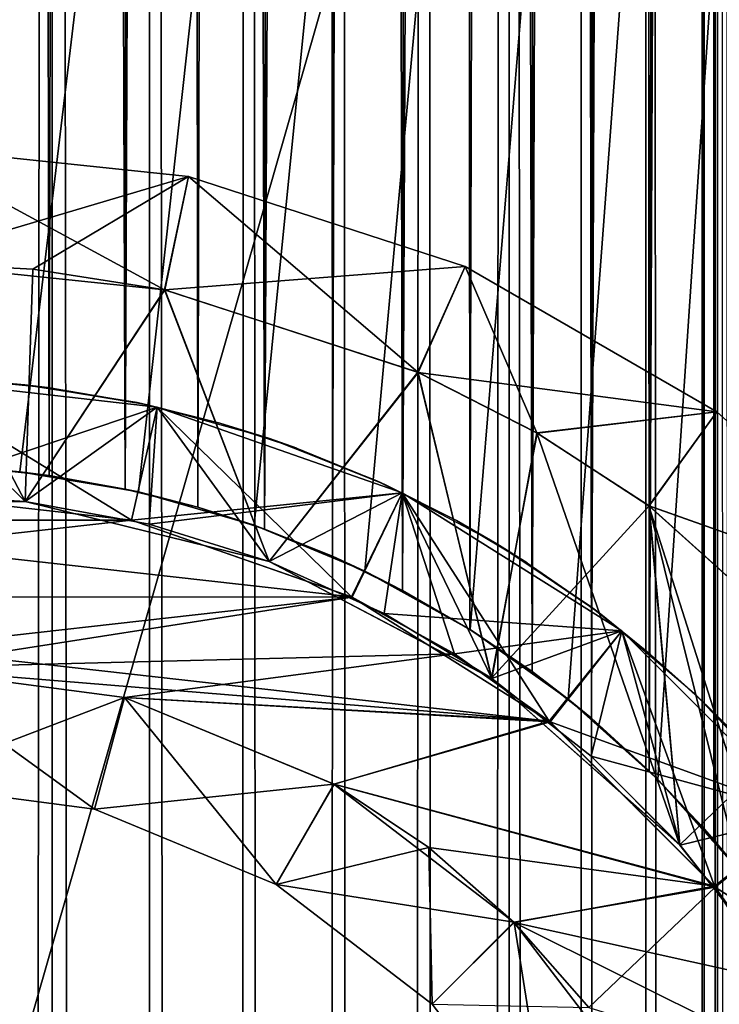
# Model space of a CAD drawing. Header units: millimetres. Extents: x -41 to 11, y -3 to 963.
# Tile 984 of 1056: x 0.52 to 3.54, y 902.3 to 906.55. Entities that reach past the tile are written whole.
import ezdxf

# ---------------------------------------------------------------- set-up
doc = ezdxf.new("R2010")
doc.units = ezdxf.units.MM
doc.header["$LTSCALE"] = 65.185185
for name, color, linetype in [('1', 7, 'CONTINUOUS'), ('13', 7, 'CONTINUOUS'), ('14', 7, 'CONTINUOUS'), ('15', 7, 'CONTINUOUS'), ('18', 7, 'CONTINUOUS'), ('19', 7, 'CONTINUOUS'), ('20', 7, 'CONTINUOUS'), ('23', 7, 'CONTINUOUS'), ('24', 7, 'CONTINUOUS'), ('26', 7, 'CONTINUOUS'), ('27', 7, 'CONTINUOUS'), ('3', 7, 'CONTINUOUS'), ('30', 7, 'CONTINUOUS'), ('31', 7, 'CONTINUOUS'), ('3163', 7, 'CONTINUOUS'), ('3165', 7, 'CONTINUOUS'), ('3183', 7, 'CONTINUOUS'), ('3192', 7, 'CONTINUOUS'), ('3480', 7, 'CONTINUOUS'), ('3483', 7, 'CONTINUOUS'), ('3485', 7, 'CONTINUOUS'), ('3487', 7, 'CONTINUOUS'), ('3499', 7, 'CONTINUOUS'), ('3512', 7, 'CONTINUOUS'), ('3552', 7, 'CONTINUOUS'), ('4', 7, 'CONTINUOUS'), ('7', 7, 'CONTINUOUS'), ('8', 7, 'CONTINUOUS'), ('9', 7, 'CONTINUOUS')]:
    doc.layers.add(name, color=color, linetype=linetype)

msp = doc.modelspace()

# ---------------------------------------------------------------- linework, layer by layer
at = {"layer": '1', "linetype": 'Continuous'}
for points in [[(0, 904.5, 3.25), (1.0012, 904.3872, 3.25), (-1.0013, 904.3872, 3.25), (0, 904.5, 3.25)], [(-1.0013, 904.3872, 3.25), (1.9505, 904.0553, 3.25), (-1.9527, 904.0542, 3.25), (-1.0013, 904.3872, 3.25)], [(1.0012, 904.3872, 3.25), (1.9505, 904.0553, 3.25), (-1.0013, 904.3872, 3.25), (1.0012, 904.3872, 3.25)], [(1.9505, 904.0553, 3.25), (2.8037, 903.5198, 3.25), (-1.9527, 904.0542, 3.25), (1.9505, 904.0553, 3.25)], [(-1.9527, 904.0542, 3.25), (2.8037, 903.5198, 3.25), (0, 903.75, 3.25), (-1.9527, 904.0542, 3.25)], [(0, 903.75, 3.25), (2.8037, 903.5198, 3.25), (0.9706, 903.6222, 3.25), (0, 903.75, 3.25)], [(0.9706, 903.6222, 3.25), (2.8037, 903.5198, 3.25), (1.8755, 903.2473, 3.25), (0.9706, 903.6222, 3.25)], [(2.8037, 903.5198, 3.25), (3.5167, 902.8076, 3.25), (1.8755, 903.2473, 3.25), (2.8037, 903.5198, 3.25)], [(1.8755, 903.2473, 3.25), (3.5167, 902.8076, 3.25), (2.2839, 902.9742, 3.25), (1.8755, 903.2473, 3.25)], [(2.2839, 902.9742, 3.25), (3.5167, 902.8076, 3.25), (2.6529, 902.6504, 3.25), (2.2839, 902.9742, 3.25)], [(3.5167, 902.8076, 3.25), (3.8094, 902.3955, 3.25), (2.6529, 902.6504, 3.25), (3.5167, 902.8076, 3.25)], [(3.8094, 902.3955, 3.25), (4.0542, 901.9527, 3.25), (2.6529, 902.6504, 3.25), (3.8094, 902.3955, 3.25)], [(2.6529, 902.6504, 3.25), (4.0542, 901.9527, 3.25), (3.2484, 901.8736, 3.25), (2.6529, 902.6504, 3.25)]]:
    msp.add_3dface(points, dxfattribs=at)
at = {"layer": '13', "linetype": 'Continuous'}
for points in [[(0, 905, 12.25), (0, 905, 22.75), (1.1126, 904.8746, 22.75), (0, 905, 12.25)], [(1.1126, 904.8746, 12.25), (0, 905, 12.25), (1.1126, 904.8746, 22.75), (1.1126, 904.8746, 12.25)], [(2.1694, 904.5048, 12.25), (1.1126, 904.8746, 12.25), (2.1694, 904.5048, 22.75), (2.1694, 904.5048, 12.25)], [(2.1694, 904.5048, 22.75), (1.1126, 904.8746, 12.25), (1.1126, 904.8746, 22.75), (2.1694, 904.5048, 22.75)], [(3.1174, 903.9092, 12.25), (2.1694, 904.5048, 12.25), (3.1174, 903.9092, 22.75), (3.1174, 903.9092, 12.25)], [(3.1174, 903.9092, 22.75), (2.1694, 904.5048, 12.25), (2.1694, 904.5048, 22.75), (3.1174, 903.9092, 22.75)], [(3.9092, 903.1174, 12.25), (3.1174, 903.9092, 12.25), (3.9092, 903.1174, 22.75), (3.9092, 903.1174, 12.25)], [(3.9092, 903.1174, 22.75), (3.1174, 903.9092, 12.25), (3.1174, 903.9092, 22.75), (3.9092, 903.1174, 22.75)]]:
    msp.add_3dface(points, dxfattribs=at)
at = {"layer": '14', "linetype": 'Continuous'}
for points in [[(1.1126, 904.8746, 3.75), (0, 905, 3.75), (1.1126, 904.8746, 6.75), (1.1126, 904.8746, 3.75)], [(1.1126, 904.8746, 6.75), (0, 905, 3.75), (0, 905, 6.75), (1.1126, 904.8746, 6.75)], [(2.1694, 904.5048, 3.75), (1.1126, 904.8746, 3.75), (2.1694, 904.5048, 6.75), (2.1694, 904.5048, 3.75)], [(2.1694, 904.5048, 6.75), (1.1126, 904.8746, 3.75), (1.1126, 904.8746, 6.75), (2.1694, 904.5048, 6.75)], [(3.1174, 903.9092, 6.75), (2.1694, 904.5048, 3.75), (2.1694, 904.5048, 6.75), (3.1174, 903.9092, 6.75)], [(3.1174, 903.9092, 3.75), (2.1694, 904.5048, 3.75), (3.1174, 903.9092, 6.75), (3.1174, 903.9092, 3.75)], [(3.9092, 903.1174, 6.75), (3.1174, 903.9092, 3.75), (3.1174, 903.9092, 6.75), (3.9092, 903.1174, 6.75)], [(3.9092, 903.1174, 3.75), (3.1174, 903.9092, 3.75), (3.9092, 903.1174, 6.75), (3.9092, 903.1174, 3.75)]]:
    msp.add_3dface(points, dxfattribs=at)
at = {"layer": '15', "linetype": 'Continuous'}
for points in [[(1.1126, 904.8746, 12.25), (0, 904.5, 11.75), (0, 905, 12.25), (1.1126, 904.8746, 12.25)], [(0.5424, 904.4672, 11.75), (0, 904.5, 11.75), (1.1126, 904.8746, 12.25), (0.5424, 904.4672, 11.75)], [(1.0769, 904.3692, 11.75), (0.5424, 904.4672, 11.75), (1.1126, 904.8746, 12.25), (1.0769, 904.3692, 11.75)], [(2.1694, 904.5048, 12.25), (1.0769, 904.3692, 11.75), (1.1126, 904.8746, 12.25), (2.1694, 904.5048, 12.25)], [(1.5957, 904.2076, 11.75), (1.0769, 904.3692, 11.75), (2.1694, 904.5048, 12.25), (1.5957, 904.2076, 11.75)], [(2.0913, 903.9846, 11.75), (1.5957, 904.2076, 11.75), (2.1694, 904.5048, 12.25), (2.0913, 903.9846, 11.75)], [(3.1174, 903.9092, 12.25), (2.0913, 903.9846, 11.75), (2.1694, 904.5048, 12.25), (3.1174, 903.9092, 12.25)], [(2.5563, 903.7034, 11.75), (2.0913, 903.9846, 11.75), (3.1174, 903.9092, 12.25), (2.5563, 903.7034, 11.75)], [(2.9841, 903.3683, 11.75), (2.5563, 903.7034, 11.75), (3.1174, 903.9092, 12.25), (2.9841, 903.3683, 11.75)], [(3.9092, 903.1174, 12.25), (2.9841, 903.3683, 11.75), (3.1174, 903.9092, 12.25), (3.9092, 903.1174, 12.25)], [(3.3683, 902.9841, 11.75), (2.9841, 903.3683, 11.75), (3.9092, 903.1174, 12.25), (3.3683, 902.9841, 11.75)], [(3.7034, 902.5563, 11.75), (3.3683, 902.9841, 11.75), (3.9092, 903.1174, 12.25), (3.7034, 902.5563, 11.75)]]:
    msp.add_3dface(points, dxfattribs=at)
at = {"layer": '18', "linetype": 'Continuous'}
for points in [[(0.5424, 904.4672, 11), (-0.5424, 904.4672, 11), (0, 904.5, 11.75), (0.5424, 904.4672, 11)], [(0.5424, 904.4672, 11.75), (0.5424, 904.4672, 11), (0, 904.5, 11.75), (0.5424, 904.4672, 11.75)], [(1.0769, 904.3692, 11.75), (0.5424, 904.4672, 11), (0.5424, 904.4672, 11.75), (1.0769, 904.3692, 11.75)], [(1.5956, 904.2076, 11), (0.5424, 904.4672, 11), (1.0769, 904.3692, 11.75), (1.5956, 904.2076, 11)], [(1.5957, 904.2076, 11.75), (1.5956, 904.2076, 11), (1.0769, 904.3692, 11.75), (1.5957, 904.2076, 11.75)], [(2.0913, 903.9846, 11.75), (1.5956, 904.2076, 11), (1.5957, 904.2076, 11.75), (2.0913, 903.9846, 11.75)], [(2.5562, 903.7035, 11), (1.5956, 904.2076, 11), (2.0913, 903.9846, 11.75), (2.5562, 903.7035, 11)], [(2.5563, 903.7034, 11.75), (2.5562, 903.7035, 11), (2.0913, 903.9846, 11.75), (2.5563, 903.7034, 11.75)], [(3.3676, 902.9848, 11), (2.5562, 903.7035, 11), (2.9841, 903.3683, 11.75), (3.3676, 902.9848, 11)], [(2.9841, 903.3683, 11.75), (2.5562, 903.7035, 11), (2.5563, 903.7034, 11.75), (2.9841, 903.3683, 11.75)], [(3.3683, 902.9841, 11.75), (3.3676, 902.9848, 11), (2.9841, 903.3683, 11.75), (3.3683, 902.9841, 11.75)], [(3.703, 902.5569, 11), (3.3676, 902.9848, 11), (3.3683, 902.9841, 11.75), (3.703, 902.5569, 11)], [(3.7034, 902.5563, 11.75), (3.703, 902.5569, 11), (3.3683, 902.9841, 11.75), (3.7034, 902.5563, 11.75)]]:
    msp.add_3dface(points, dxfattribs=at)
at = {"layer": '19', "linetype": 'Continuous'}
for points in [[(0.5424, 904.4672, 11), (0, 905.5, 11), (-0.5424, 904.4672, 11), (0.5424, 904.4672, 11)], [(1.1437, 905.3798, 11), (0, 905.5, 11), (0.5424, 904.4672, 11), (1.1437, 905.3798, 11)], [(1.5956, 904.2076, 11), (1.1437, 905.3798, 11), (0.5424, 904.4672, 11), (1.5956, 904.2076, 11)], [(2.2368, 905.0246, 11), (1.1437, 905.3798, 11), (1.5956, 904.2076, 11), (2.2368, 905.0246, 11)], [(2.5562, 903.7035, 11), (2.2368, 905.0246, 11), (1.5956, 904.2076, 11), (2.5562, 903.7035, 11)], [(2.7505, 904.7629, 11), (2.2368, 905.0246, 11), (2.5562, 903.7035, 11), (2.7505, 904.7629, 11)], [(3.3676, 902.9848, 11), (2.7505, 904.7629, 11), (2.5562, 903.7035, 11), (3.3676, 902.9848, 11)], [(3.2339, 904.4488, 11), (2.7505, 904.7629, 11), (3.3676, 902.9848, 11), (3.2339, 904.4488, 11)], [(3.703, 902.5569, 11), (3.2339, 904.4488, 11), (3.3676, 902.9848, 11), (3.703, 902.5569, 11)], [(3.9845, 902.0914, 11), (3.2339, 904.4488, 11), (3.703, 902.5569, 11), (3.9845, 902.0914, 11)], [(4.0876, 903.6799, 11), (3.2339, 904.4488, 11), (3.9845, 902.0914, 11), (4.0876, 903.6799, 11)]]:
    msp.add_3dface(points, dxfattribs=at)
at = {"layer": '20', "linetype": 'Continuous'}
for points in [[(1.2475, 905.8689, 10.5), (0, 906, 10.5), (1.1437, 905.3798, 11), (1.2475, 905.8689, 10.5)], [(0, 906, 10.5), (0, 905.5, 11), (1.1437, 905.3798, 11), (0, 906, 10.5)], [(2.2368, 905.0246, 11), (1.2475, 905.8689, 10.5), (1.1437, 905.3798, 11), (2.2368, 905.0246, 11)], [(2.4404, 905.4813, 10.5), (1.2475, 905.8689, 10.5), (2.2368, 905.0246, 11), (2.4404, 905.4813, 10.5)], [(2.7505, 904.7629, 11), (2.4404, 905.4813, 10.5), (2.2368, 905.0246, 11), (2.7505, 904.7629, 11)], [(3.5267, 904.8541, 10.5), (2.4404, 905.4813, 10.5), (2.7505, 904.7629, 11), (3.5267, 904.8541, 10.5)], [(3.2339, 904.4488, 11), (3.5267, 904.8541, 10.5), (2.7505, 904.7629, 11), (3.2339, 904.4488, 11)], [(4.4589, 904.0148, 10.5), (3.5267, 904.8541, 10.5), (3.2339, 904.4488, 11), (4.4589, 904.0148, 10.5)], [(4.0876, 903.6799, 11), (4.4589, 904.0148, 10.5), (3.2339, 904.4488, 11), (4.0876, 903.6799, 11)]]:
    msp.add_3dface(points, dxfattribs=at)
at = {"layer": '23', "linetype": 'Continuous'}
for points in [[(1.2475, 905.8689, 8.5), (0, 906, 8.5), (1.2475, 905.8689, 10.5), (1.2475, 905.8689, 8.5)], [(0, 906, 8.5), (0, 906, 10.5), (1.2475, 905.8689, 10.5), (0, 906, 8.5)], [(2.4404, 905.4813, 8.5), (1.2475, 905.8689, 8.5), (2.4404, 905.4813, 10.5), (2.4404, 905.4813, 8.5)], [(2.4404, 905.4813, 10.5), (1.2475, 905.8689, 8.5), (1.2475, 905.8689, 10.5), (2.4404, 905.4813, 10.5)], [(3.5267, 904.8541, 8.5), (2.4404, 905.4813, 8.5), (3.5267, 904.8541, 10.5), (3.5267, 904.8541, 8.5)], [(3.5267, 904.8541, 10.5), (2.4404, 905.4813, 8.5), (2.4404, 905.4813, 10.5), (3.5267, 904.8541, 10.5)], [(4.4589, 904.0148, 8.5), (3.5267, 904.8541, 8.5), (4.4589, 904.0148, 10.5), (4.4589, 904.0148, 8.5)], [(4.4589, 904.0148, 10.5), (3.5267, 904.8541, 8.5), (3.5267, 904.8541, 10.5), (4.4589, 904.0148, 10.5)]]:
    msp.add_3dface(points, dxfattribs=at)
at = {"layer": '24', "linetype": 'Continuous'}
for points in [[(1.2475, 905.8689, 8.5), (0, 905.5, 8), (0, 906, 8.5), (1.2475, 905.8689, 8.5)], [(0.5759, 905.4698, 8), (0, 905.5, 8), (1.2475, 905.8689, 8.5), (0.5759, 905.4698, 8)], [(1.1451, 905.3795, 8), (0.5759, 905.4698, 8), (1.2475, 905.8689, 8.5), (1.1451, 905.3795, 8)], [(2.4404, 905.4813, 8.5), (1.1451, 905.3795, 8), (1.2475, 905.8689, 8.5), (2.4404, 905.4813, 8.5)], [(2.2378, 905.0241, 8), (1.1451, 905.3795, 8), (2.4404, 905.4813, 8.5), (2.2378, 905.0241, 8)], [(3.5267, 904.8541, 8.5), (2.2378, 905.0241, 8), (2.4404, 905.4813, 8.5), (3.5267, 904.8541, 8.5)], [(2.7512, 904.7624, 8), (2.2378, 905.0241, 8), (3.5267, 904.8541, 8.5), (2.7512, 904.7624, 8)], [(3.2346, 904.4483, 8), (2.7512, 904.7624, 8), (3.5267, 904.8541, 8.5), (3.2346, 904.4483, 8)], [(4.4589, 904.0148, 8.5), (3.2346, 904.4483, 8), (3.5267, 904.8541, 8.5), (4.4589, 904.0148, 8.5)], [(4.0888, 903.6785, 8), (3.2346, 904.4483, 8), (4.4589, 904.0148, 8.5), (4.0888, 903.6785, 8)]]:
    msp.add_3dface(points, dxfattribs=at)
at = {"layer": '26', "linetype": 'Continuous'}
for points in [[(0.5424, 904.4672, 8), (-0.5424, 904.4672, 8), (0, 905.5, 8), (0.5424, 904.4672, 8)], [(0.5759, 905.4698, 8), (0.5424, 904.4672, 8), (0, 905.5, 8), (0.5759, 905.4698, 8)], [(1.1451, 905.3795, 8), (0.5424, 904.4672, 8), (0.5759, 905.4698, 8), (1.1451, 905.3795, 8)], [(1.5947, 904.208, 8), (0.5424, 904.4672, 8), (1.1451, 905.3795, 8), (1.5947, 904.208, 8)], [(2.2378, 905.0241, 8), (1.5947, 904.208, 8), (1.1451, 905.3795, 8), (2.2378, 905.0241, 8)], [(2.5548, 903.7045, 8), (1.5947, 904.208, 8), (2.2378, 905.0241, 8), (2.5548, 903.7045, 8)], [(2.7512, 904.7624, 8), (2.5548, 903.7045, 8), (2.2378, 905.0241, 8), (2.7512, 904.7624, 8)], [(3.2346, 904.4483, 8), (2.5548, 903.7045, 8), (2.7512, 904.7624, 8), (3.2346, 904.4483, 8)], [(3.3669, 902.9856, 8), (2.5548, 903.7045, 8), (3.2346, 904.4483, 8), (3.3669, 902.9856, 8)], [(4.0888, 903.6785, 8), (3.3669, 902.9856, 8), (3.2346, 904.4483, 8), (4.0888, 903.6785, 8)], [(3.7025, 902.5576, 8), (3.3669, 902.9856, 8), (4.0888, 903.6785, 8), (3.7025, 902.5576, 8)]]:
    msp.add_3dface(points, dxfattribs=at)
at = {"layer": '27', "linetype": 'Continuous'}
for points in [[(0.5424, 904.4672, 8), (0, 904.5, 7.25), (-0.5424, 904.4672, 8), (0.5424, 904.4672, 8)], [(0.5424, 904.4672, 7.25), (0, 904.5, 7.25), (0.5424, 904.4672, 8), (0.5424, 904.4672, 7.25)], [(1.0769, 904.3692, 7.25), (0.5424, 904.4672, 7.25), (1.5947, 904.208, 8), (1.0769, 904.3692, 7.25)], [(1.5947, 904.208, 8), (0.5424, 904.4672, 7.25), (0.5424, 904.4672, 8), (1.5947, 904.208, 8)], [(1.5957, 904.2076, 7.25), (1.0769, 904.3692, 7.25), (1.5947, 904.208, 8), (1.5957, 904.2076, 7.25)], [(2.5548, 903.7045, 8), (1.5957, 904.2076, 7.25), (1.5947, 904.208, 8), (2.5548, 903.7045, 8)], [(2.0913, 903.9846, 7.25), (1.5957, 904.2076, 7.25), (2.5548, 903.7045, 8), (2.0913, 903.9846, 7.25)], [(2.5563, 903.7034, 7.25), (2.0913, 903.9846, 7.25), (2.5548, 903.7045, 8), (2.5563, 903.7034, 7.25)], [(3.3669, 902.9856, 8), (2.5563, 903.7034, 7.25), (2.5548, 903.7045, 8), (3.3669, 902.9856, 8)], [(2.9841, 903.3683, 7.25), (2.5563, 903.7034, 7.25), (3.3669, 902.9856, 8), (2.9841, 903.3683, 7.25)], [(3.3683, 902.9841, 7.25), (2.9841, 903.3683, 7.25), (3.3669, 902.9856, 8), (3.3683, 902.9841, 7.25)], [(3.7025, 902.5576, 8), (3.3683, 902.9841, 7.25), (3.3669, 902.9856, 8), (3.7025, 902.5576, 8)], [(3.7034, 902.5563, 7.25), (3.3683, 902.9841, 7.25), (3.7025, 902.5576, 8), (3.7034, 902.5563, 7.25)]]:
    msp.add_3dface(points, dxfattribs=at)
at = {"layer": '3', "linetype": 'Continuous'}
for points in [[(0, 903.75, 3.25), (0.9706, 903.6222, 3.25), (0, 903.25, 3.75), (0, 903.75, 3.25)], [(0, 903.25, 3.75), (0.9706, 903.6222, 3.25), (0.8412, 903.1393, 3.75), (0, 903.25, 3.75)], [(0.9706, 903.6222, 3.25), (1.625, 902.8146, 3.75), (0.8412, 903.1393, 3.75), (0.9706, 903.6222, 3.25)], [(0.9706, 903.6222, 3.25), (1.8755, 903.2473, 3.25), (1.625, 902.8146, 3.75), (0.9706, 903.6222, 3.25)], [(1.8755, 903.2473, 3.25), (2.2839, 902.9742, 3.25), (1.625, 902.8146, 3.75), (1.8755, 903.2473, 3.25)], [(2.2839, 902.9742, 3.25), (2.2981, 902.2981, 3.75), (1.625, 902.8146, 3.75), (2.2839, 902.9742, 3.25)], [(2.2839, 902.9742, 3.25), (2.6529, 902.6504, 3.25), (2.2981, 902.2981, 3.75), (2.2839, 902.9742, 3.25)], [(2.6529, 902.6504, 3.25), (2.8146, 901.625, 3.75), (2.2981, 902.2981, 3.75), (2.6529, 902.6504, 3.25)], [(2.6529, 902.6504, 3.25), (3.2484, 901.8736, 3.25), (2.8146, 901.625, 3.75), (2.6529, 902.6504, 3.25)]]:
    msp.add_3dface(points, dxfattribs=at)
at = {"layer": '30', "linetype": 'Continuous'}
for points in [[(1.1126, 904.8746, 6.75), (0, 905, 6.75), (0.5424, 904.4672, 7.25), (1.1126, 904.8746, 6.75)], [(0.5424, 904.4672, 7.25), (0, 905, 6.75), (0, 904.5, 7.25), (0.5424, 904.4672, 7.25)], [(1.0769, 904.3692, 7.25), (1.1126, 904.8746, 6.75), (0.5424, 904.4672, 7.25), (1.0769, 904.3692, 7.25)], [(1.5957, 904.2076, 7.25), (1.1126, 904.8746, 6.75), (1.0769, 904.3692, 7.25), (1.5957, 904.2076, 7.25)], [(2.1694, 904.5048, 6.75), (1.1126, 904.8746, 6.75), (1.5957, 904.2076, 7.25), (2.1694, 904.5048, 6.75)], [(2.0913, 903.9846, 7.25), (2.1694, 904.5048, 6.75), (1.5957, 904.2076, 7.25), (2.0913, 903.9846, 7.25)], [(2.5563, 903.7034, 7.25), (2.1694, 904.5048, 6.75), (2.0913, 903.9846, 7.25), (2.5563, 903.7034, 7.25)], [(3.1174, 903.9092, 6.75), (2.1694, 904.5048, 6.75), (2.5563, 903.7034, 7.25), (3.1174, 903.9092, 6.75)], [(2.9841, 903.3683, 7.25), (3.1174, 903.9092, 6.75), (2.5563, 903.7034, 7.25), (2.9841, 903.3683, 7.25)], [(3.3683, 902.9841, 7.25), (3.1174, 903.9092, 6.75), (2.9841, 903.3683, 7.25), (3.3683, 902.9841, 7.25)], [(3.9092, 903.1174, 6.75), (3.1174, 903.9092, 6.75), (3.3683, 902.9841, 7.25), (3.9092, 903.1174, 6.75)], [(3.7034, 902.5563, 7.25), (3.9092, 903.1174, 6.75), (3.3683, 902.9841, 7.25), (3.7034, 902.5563, 7.25)]]:
    msp.add_3dface(points, dxfattribs=at)
at = {"layer": '31', "linetype": 'Continuous'}
for points in [[(1.1126, 904.8746, 3.75), (0, 904.5, 3.25), (0, 905, 3.75), (1.1126, 904.8746, 3.75)], [(1.0012, 904.3872, 3.25), (0, 904.5, 3.25), (1.1126, 904.8746, 3.75), (1.0012, 904.3872, 3.25)], [(1.9505, 904.0553, 3.25), (1.0012, 904.3872, 3.25), (1.1126, 904.8746, 3.75), (1.9505, 904.0553, 3.25)], [(2.1694, 904.5048, 3.75), (1.9505, 904.0553, 3.25), (1.1126, 904.8746, 3.75), (2.1694, 904.5048, 3.75)], [(2.8037, 903.5198, 3.25), (1.9505, 904.0553, 3.25), (2.1694, 904.5048, 3.75), (2.8037, 903.5198, 3.25)], [(3.1174, 903.9092, 3.75), (2.8037, 903.5198, 3.25), (2.1694, 904.5048, 3.75), (3.1174, 903.9092, 3.75)], [(3.5167, 902.8076, 3.25), (2.8037, 903.5198, 3.25), (3.1174, 903.9092, 3.75), (3.5167, 902.8076, 3.25)], [(3.9092, 903.1174, 3.75), (3.5167, 902.8076, 3.25), (3.1174, 903.9092, 3.75), (3.9092, 903.1174, 3.75)], [(3.8094, 902.3955, 3.25), (3.5167, 902.8076, 3.25), (3.9092, 903.1174, 3.75), (3.8094, 902.3955, 3.25)]]:
    msp.add_3dface(points, dxfattribs=at)
at = {"layer": '3163', "linetype": 'Continuous'}
for points in [[(9.125, 857.5, 93.5), (9.125, 942.5, 93.5), (-40.875, 857.5, 93.5), (9.125, 857.5, 93.5)], [(9.125, 942.5, 93.5), (-40.875, 942.5, 93.5), (-40.875, 857.5, 93.5), (9.125, 942.5, 93.5)]]:
    msp.add_3dface(points, dxfattribs=at)
at = {"layer": '3165', "linetype": 'Continuous'}
for points in [[(-40.875, 942.5, 8.5), (9.125, 857.5, 8.5), (-40.875, 857.5, 8.5), (-40.875, 942.5, 8.5)], [(9.125, 942.5, 8.5), (9.125, 857.5, 8.5), (-40.875, 942.5, 8.5), (9.125, 942.5, 8.5)]]:
    msp.add_3dface(points, dxfattribs=at)
at = {"layer": '3183', "linetype": 'Continuous'}
for points in [[(-11.275, 939, 12), (-11.275, 861, 12), (11.125, 939, 12), (-11.275, 939, 12)], [(-11.275, 861, 12), (11.125, 861, 12), (11.125, 939, 12), (-11.275, 861, 12)]]:
    msp.add_3dface(points, dxfattribs=at)
at = {"layer": '3192', "linetype": 'Continuous'}
for points in [[(-11.275, 939, 90), (11.125, 939, 90), (11.125, 861, 90), (-11.275, 939, 90)], [(-11.275, 861, 90), (-11.275, 939, 90), (11.125, 861, 90), (-11.275, 861, 90)]]:
    msp.add_3dface(points, dxfattribs=at)
at = {"layer": '3480', "linetype": 'Continuous'}
for points in [[(0, 904.625, 8), (0.3232, 904.6137, 3.9869), (0.5195, 904.5957, 8), (0, 904.625, 8)], [(0.3232, 904.6137, 3.9869), (0.646, 904.5797, 3.9475), (0.5195, 904.5957, 8), (0.3232, 904.6137, 3.9869)], [(0.5195, 904.5957, 8), (0.974, 904.5209, 3.8796), (1.0319, 904.5084, 8), (0.5195, 904.5957, 8)], [(0.646, 904.5797, 3.9475), (0.974, 904.5209, 3.8796), (0.5195, 904.5957, 8), (0.646, 904.5797, 3.9475)], [(0.974, 904.5209, 3.8796), (1.287, 904.4426, 3.7873), (1.0319, 904.5084, 8), (0.974, 904.5209, 3.8796)], [(1.0319, 904.5084, 8), (1.287, 904.4426, 3.7873), (1.5304, 904.3644, 8), (1.0319, 904.5084, 8)], [(1.287, 904.4426, 3.7873), (1.5756, 904.3483, 3.6766), (1.5304, 904.3644, 8), (1.287, 904.4426, 3.7873)], [(1.5756, 904.3483, 3.6766), (1.8683, 904.2309, 3.5369), (1.5304, 904.3644, 8), (1.5756, 904.3483, 3.6766)], [(1.5304, 904.3644, 8), (1.8683, 904.2309, 3.5369), (2.0084, 904.1662, 8), (1.5304, 904.3644, 8)], [(1.8683, 904.2309, 3.5369), (2.1708, 904.0838, 3.3597), (2.0084, 904.1662, 8), (1.8683, 904.2309, 3.5369)], [(2.1708, 904.0838, 3.3597), (2.4615, 903.9154, 3.1529), (2.0084, 904.1662, 8), (2.1708, 904.0838, 3.3597)], [(2.0084, 904.1662, 8), (2.4615, 903.9154, 3.1529), (2.4626, 903.9148, 8), (2.0084, 904.1662, 8)], [(2.4615, 903.9154, 3.1529), (2.7293, 903.7339, 2.9242), (2.4626, 903.9148, 8), (2.4615, 903.9154, 3.1529)], [(2.4626, 903.9148, 8), (2.7293, 903.7339, 2.9242), (2.886, 903.6141, 8), (2.4626, 903.9148, 8)], [(2.7293, 903.7339, 2.9242), (2.9853, 903.5324, 2.6624), (2.886, 903.6141, 8), (2.7293, 903.7339, 2.9242)], [(2.9853, 903.5324, 2.6624), (3.2352, 903.3055, 2.3523), (2.886, 903.6141, 8), (2.9853, 903.5324, 2.6624)], [(2.886, 903.6141, 8), (3.2352, 903.3055, 2.3523), (3.2729, 903.2678, 8), (2.886, 903.6141, 8)], [(3.2352, 903.3055, 2.3523), (3.4641, 903.0644, 2), (3.2729, 903.2678, 8), (3.2352, 903.3055, 2.3523)], [(3.5136, 903.0076, 1.9228), (3.5715, 902.9386, 1.8485), (3.2729, 903.2678, 8), (3.5136, 903.0076, 1.9228)], [(3.2729, 903.2678, 8), (3.5715, 902.9386, 1.8485), (3.6175, 902.8817, 8), (3.2729, 903.2678, 8)], [(3.4641, 903.0644, 2), (3.5136, 903.0076, 1.9228), (3.2729, 903.2678, 8), (3.4641, 903.0644, 2)]]:
    msp.add_3dface(points, dxfattribs=at)
at = {"layer": '3483', "linetype": 'Continuous'}
for points in [[(3.5136, 903.0076, 1.9228), (3.4641, 903.0644, 2), (3.5214, 959, 1.9118), (3.5136, 903.0076, 1.9228)], [(3.5214, 959, 1.9118), (3.4641, 903.0644, 2), (3.4641, 959, 2), (3.5214, 959, 1.9118)], [(3.5715, 902.9386, 1.8485), (3.5136, 903.0076, 1.9228), (3.5483, 959, 1.8765), (3.5715, 902.9386, 1.8485)], [(3.5483, 959, 1.8765), (3.5136, 903.0076, 1.9228), (3.5214, 959, 1.9118), (3.5483, 959, 1.8765)]]:
    msp.add_3dface(points, dxfattribs=at)
at = {"layer": '3485', "linetype": 'Continuous'}
for points in [[(0.21, 959, -3.9945), (0.3535, 624.6115, -3.9844), (0.6493, 959, -3.9469), (0.21, 959, -3.9945)], [(0.5447, 959, 3.9627), (0.3232, 904.6137, 3.9869), (0.3184, 959, 3.9873), (0.5447, 959, 3.9627)], [(0.646, 904.5797, 3.9475), (0.3232, 904.6137, 3.9869), (0.5447, 959, 3.9627), (0.646, 904.5797, 3.9475)], [(0.3535, 624.6115, -3.9844), (0.7067, 624.5707, -3.9371), (0.6493, 959, -3.9469), (0.3535, 624.6115, -3.9844)], [(0.7692, 959, 3.9253), (0.646, 904.5797, 3.9475), (0.5447, 959, 3.9627), (0.7692, 959, 3.9253)], [(0.974, 904.5209, 3.8796), (0.646, 904.5797, 3.9475), (0.7692, 959, 3.9253), (0.974, 904.5209, 3.8796)], [(0.6493, 959, -3.9469), (1.0665, 624.5003, -3.8548), (1.0807, 959, -3.8513), (0.6493, 959, -3.9469)], [(0.7067, 624.5707, -3.9371), (1.0665, 624.5003, -3.8548), (0.6493, 959, -3.9469), (0.7067, 624.5707, -3.9371)], [(0.9912, 959, 3.8752), (0.974, 904.5209, 3.8796), (0.7692, 959, 3.9253), (0.9912, 959, 3.8752)], [(1.287, 904.4426, 3.7873), (0.974, 904.5209, 3.8796), (1.2101, 959, 3.8126), (1.287, 904.4426, 3.7873)], [(1.2101, 959, 3.8126), (0.974, 904.5209, 3.8796), (0.9912, 959, 3.8752), (1.2101, 959, 3.8126)], [(1.0665, 624.5003, -3.8548), (1.3952, 624.4095, -3.7491), (1.0807, 959, -3.8513), (1.0665, 624.5003, -3.8548)], [(1.0807, 959, -3.8513), (1.3952, 624.4095, -3.7491), (1.4988, 959, -3.7086), (1.0807, 959, -3.8513)], [(1.425, 959, 3.7376), (1.287, 904.4426, 3.7873), (1.2101, 959, 3.8126), (1.425, 959, 3.7376)], [(1.5756, 904.3483, 3.6766), (1.287, 904.4426, 3.7873), (1.425, 959, 3.7376), (1.5756, 904.3483, 3.6766)], [(1.3952, 624.4095, -3.7491), (1.712, 624.2965, -3.6153), (1.4988, 959, -3.7086), (1.3952, 624.4095, -3.7491)], [(1.6353, 959, 3.6505), (1.5756, 904.3483, 3.6766), (1.425, 959, 3.7376), (1.6353, 959, 3.6505)], [(1.4988, 959, -3.7086), (1.712, 624.2965, -3.6153), (1.8987, 959, -3.5206), (1.4988, 959, -3.7086)], [(1.8683, 904.2309, 3.5369), (1.5756, 904.3483, 3.6766), (1.8403, 959, 3.5515), (1.8683, 904.2309, 3.5369)], [(1.8403, 959, 3.5515), (1.5756, 904.3483, 3.6766), (1.6353, 959, 3.6505), (1.8403, 959, 3.5515)], [(1.712, 624.2965, -3.6153), (2.0379, 624.1518, -3.4416), (1.8987, 959, -3.5206), (1.712, 624.2965, -3.6153)], [(2.0393, 959, 3.4411), (1.8683, 904.2309, 3.5369), (1.8403, 959, 3.5515), (2.0393, 959, 3.4411)], [(2.1708, 904.0838, 3.3597), (1.8683, 904.2309, 3.5369), (2.0393, 959, 3.4411), (2.1708, 904.0838, 3.3597)], [(1.8987, 959, -3.5206), (2.0379, 624.1518, -3.4416), (2.2755, 959, -3.2897), (1.8987, 959, -3.5206)], [(2.0379, 624.1518, -3.4416), (2.3619, 623.9764, -3.2281), (2.2755, 959, -3.2897), (2.0379, 624.1518, -3.4416)], [(2.2317, 959, 3.3195), (2.1708, 904.0838, 3.3597), (2.0393, 959, 3.4411), (2.2317, 959, 3.3195)], [(2.4169, 959, 3.1872), (2.1708, 904.0838, 3.3597), (2.2317, 959, 3.3195), (2.4169, 959, 3.1872)], [(2.4615, 903.9154, 3.1529), (2.1708, 904.0838, 3.3597), (2.4169, 959, 3.1872), (2.4615, 903.9154, 3.1529)], [(2.2755, 959, -3.2897), (2.3619, 623.9764, -3.2281), (2.6244, 959, -3.0187), (2.2755, 959, -3.2897)], [(2.3619, 623.9764, -3.2281), (2.6628, 623.7816, -2.9852), (2.6244, 959, -3.0187), (2.3619, 623.9764, -3.2281)], [(2.5943, 959, 3.0446), (2.4615, 903.9154, 3.1529), (2.4169, 959, 3.1872), (2.5943, 959, 3.0446)], [(2.7293, 903.7339, 2.9242), (2.4615, 903.9154, 3.1529), (2.5943, 959, 3.0446), (2.7293, 903.7339, 2.9242)], [(2.7633, 959, 2.8921), (2.7293, 903.7339, 2.9242), (2.5943, 959, 3.0446), (2.7633, 959, 2.8921)], [(2.6244, 959, -3.0187), (2.941, 623.5695, -2.711), (2.9413, 959, -2.7108), (2.6244, 959, -3.0187)], [(2.6628, 623.7816, -2.9852), (2.941, 623.5695, -2.711), (2.6244, 959, -3.0187), (2.6628, 623.7816, -2.9852)], [(2.9853, 903.5324, 2.6624), (2.7293, 903.7339, 2.9242), (2.9233, 959, 2.7302), (2.9853, 903.5324, 2.6624)], [(2.9233, 959, 2.7302), (2.7293, 903.7339, 2.9242), (2.7633, 959, 2.8921), (2.9233, 959, 2.7302)], [(3.0739, 959, 2.5595), (2.9853, 903.5324, 2.6624), (2.9233, 959, 2.7302), (3.0739, 959, 2.5595)], [(2.941, 623.5695, -2.711), (3.2145, 623.3253, -2.3803), (2.9413, 959, -2.7108), (2.941, 623.5695, -2.711)], [(2.9413, 959, -2.7108), (3.2145, 623.3253, -2.3803), (3.2224, 959, -2.3699), (2.9413, 959, -2.7108)], [(3.2352, 903.3055, 2.3523), (2.9853, 903.5324, 2.6624), (3.2145, 959, 2.3805), (3.2352, 903.3055, 2.3523)], [(3.2145, 959, 2.3805), (2.9853, 903.5324, 2.6624), (3.0739, 959, 2.5595), (3.2145, 959, 2.3805)], [(3.3447, 959, 2.1938), (3.2352, 903.3055, 2.3523), (3.2145, 959, 2.3805), (3.3447, 959, 2.1938)], [(3.2145, 623.3253, -2.3803), (3.4641, 623.0644, -2), (3.2224, 959, -2.3699), (3.2145, 623.3253, -2.3803)], [(3.2224, 959, -2.3699), (3.4641, 623.0644, -2), (3.4641, 959, -2), (3.2224, 959, -2.3699)], [(3.4641, 959, 2), (3.2352, 903.3055, 2.3523), (3.3447, 959, 2.1938), (3.4641, 959, 2)], [(3.4641, 903.0644, 2), (3.2352, 903.3055, 2.3523), (3.4641, 959, 2), (3.4641, 903.0644, 2)]]:
    msp.add_3dface(points, dxfattribs=at)
at = {"layer": '3487', "linetype": 'Continuous'}
for points in [[(7, 959, 8), (4.625, 900.0023, 8), (-7, 480, 8), (7, 959, 8)], [(7, 480, 8), (7, 959, 8), (-7, 480, 8), (7, 480, 8)], [(-4.5097, 901.0262, 8), (7, 959, 8), (-7, 959, 8), (-4.5097, 901.0262, 8)], [(-4.5097, 901.0262, 8), (-4.3663, 901.5251, 8), (7, 959, 8), (-4.5097, 901.0262, 8)], [(-4.3663, 901.5251, 8), (-4.1676, 902.0053, 8), (7, 959, 8), (-4.3663, 901.5251, 8)], [(-4.1676, 902.0053, 8), (-3.9164, 902.4601, 8), (7, 959, 8), (-4.1676, 902.0053, 8)], [(-3.9164, 902.4601, 8), (-3.6166, 902.8829, 8), (7, 959, 8), (-3.9164, 902.4601, 8)], [(-3.6166, 902.8829, 8), (-3.2717, 903.269, 8), (7, 959, 8), (-3.6166, 902.8829, 8)], [(-3.2717, 903.269, 8), (-2.8846, 903.6152, 8), (7, 959, 8), (-3.2717, 903.269, 8)], [(-2.8846, 903.6152, 8), (-2.4611, 903.9158, 8), (7, 959, 8), (-2.8846, 903.6152, 8)], [(-2.4611, 903.9158, 8), (-2.0067, 904.167, 8), (7, 959, 8), (-2.4611, 903.9158, 8)], [(-2.0067, 904.167, 8), (-1.5284, 904.3651, 8), (7, 959, 8), (-2.0067, 904.167, 8)], [(-1.5284, 904.3651, 8), (-1.0298, 904.5089, 8), (7, 959, 8), (-1.5284, 904.3651, 8)], [(-1.0298, 904.5089, 8), (-0.518, 904.5959, 8), (7, 959, 8), (-1.0298, 904.5089, 8)], [(-0.518, 904.5959, 8), (0, 904.625, 8), (7, 959, 8), (-0.518, 904.5959, 8)], [(0, 904.625, 8), (0.5195, 904.5957, 8), (7, 959, 8), (0, 904.625, 8)], [(0.5195, 904.5957, 8), (1.0319, 904.5084, 8), (7, 959, 8), (0.5195, 904.5957, 8)], [(1.0319, 904.5084, 8), (1.5304, 904.3644, 8), (7, 959, 8), (1.0319, 904.5084, 8)], [(1.5304, 904.3644, 8), (2.0084, 904.1662, 8), (7, 959, 8), (1.5304, 904.3644, 8)], [(2.0084, 904.1662, 8), (2.4626, 903.9148, 8), (7, 959, 8), (2.0084, 904.1662, 8)], [(2.4626, 903.9148, 8), (2.886, 903.6141, 8), (7, 959, 8), (2.4626, 903.9148, 8)], [(2.886, 903.6141, 8), (3.2729, 903.2678, 8), (7, 959, 8), (2.886, 903.6141, 8)], [(3.2729, 903.2678, 8), (3.6175, 902.8817, 8), (7, 959, 8), (3.2729, 903.2678, 8)]]:
    msp.add_3dface(points, dxfattribs=at)
at = {"layer": '3499', "linetype": 'Continuous'}
for points in [[(1.0298, 624.5089, -8), (0.518, 624.5959, -8), (-7, 959, -8), (1.0298, 624.5089, -8)], [(1.5284, 624.3651, -8), (1.0298, 624.5089, -8), (-7, 959, -8), (1.5284, 624.3651, -8)], [(2.0067, 624.167, -8), (1.5284, 624.3651, -8), (-7, 959, -8), (2.0067, 624.167, -8)], [(2.4611, 623.9158, -8), (2.0067, 624.167, -8), (-7, 959, -8), (2.4611, 623.9158, -8)], [(2.8846, 623.6152, -8), (2.4611, 623.9158, -8), (-7, 959, -8), (2.8846, 623.6152, -8)], [(3.2717, 623.269, -8), (2.8846, 623.6152, -8), (-7, 959, -8), (3.2717, 623.269, -8)], [(3.6166, 622.8829, -8), (3.2717, 623.269, -8), (-7, 959, -8), (3.6166, 622.8829, -8)], [(3.9164, 622.4601, -8), (3.6166, 622.8829, -8), (-7, 959, -8), (3.9164, 622.4601, -8)], [(4.1676, 622.0053, -8), (3.9164, 622.4601, -8), (-7, 959, -8), (4.1676, 622.0053, -8)], [(4.3663, 621.5251, -8), (4.1676, 622.0053, -8), (-7, 959, -8), (4.3663, 621.5251, -8)], [(4.5097, 621.0262, -8), (4.3663, 621.5251, -8), (-7, 959, -8), (4.5097, 621.0262, -8)], [(4.5962, 620.515, -8), (4.5097, 621.0262, -8), (-7, 959, -8), (4.5962, 620.515, -8)], [(7, 959, -8), (4.625, 619.9977, -8), (-7, 959, -8), (7, 959, -8)], [(4.625, 619.9977, -8), (4.5962, 620.515, -8), (-7, 959, -8), (4.625, 619.9977, -8)]]:
    msp.add_3dface(points, dxfattribs=at)
at = {"layer": '3512', "linetype": 'Continuous'}
for points in [[(3.4641, 623.0644, -2), (3.5136, 623.0076, -1.9228), (3.4641, 959, -2), (3.4641, 623.0644, -2)], [(3.4641, 959, -2), (3.5136, 623.0076, -1.9228), (3.5214, 959, -1.9118), (3.4641, 959, -2)], [(3.5136, 623.0076, -1.9228), (3.5715, 622.9386, -1.8485), (3.5214, 959, -1.9118), (3.5136, 623.0076, -1.9228)], [(3.5715, 622.9386, -1.8485), (3.5483, 959, -1.8765), (3.5214, 959, -1.9118), (3.5715, 622.9386, -1.8485)]]:
    msp.add_3dface(points, dxfattribs=at)
at = {"layer": '3552', "linetype": 'Continuous'}
for points in [[(0, 905, 8), (0.3212, 904.9897, 3.9874), (0.5406, 904.9707, 8), (0, 905, 8)], [(0.3212, 904.9897, 3.9874), (0.6633, 904.9558, 3.9447), (0.5406, 904.9707, 8), (0.3212, 904.9897, 3.9874)], [(0.6633, 904.9558, 3.9447), (1.025, 904.8938, 3.8658), (0.5406, 904.9707, 8), (0.6633, 904.9558, 3.9447)], [(0.5406, 904.9707, 8), (1.025, 904.8938, 3.8658), (1.0749, 904.8831, 8), (0.5406, 904.9707, 8)], [(1.025, 904.8938, 3.8658), (1.382, 904.8052, 3.7541), (1.0749, 904.8831, 8), (1.025, 904.8938, 3.8658)], [(1.0749, 904.8831, 8), (1.382, 904.8052, 3.7541), (1.5965, 904.7383, 8), (1.0749, 904.8831, 8)], [(1.382, 904.8052, 3.7541), (1.7147, 904.6968, 3.6137), (1.5965, 904.7383, 8), (1.382, 904.8052, 3.7541)], [(1.7147, 904.6968, 3.6137), (2.0594, 904.5562, 3.4292), (1.5965, 904.7383, 8), (1.7147, 904.6968, 3.6137)], [(1.5965, 904.7383, 8), (2.0594, 904.5562, 3.4292), (2.0994, 904.5379, 8), (1.5965, 904.7383, 8)], [(2.0594, 904.5562, 3.4292), (2.4031, 904.3846, 3.1971), (2.0994, 904.5379, 8), (2.0594, 904.5562, 3.4292)], [(2.0994, 904.5379, 8), (2.4031, 904.3846, 3.1971), (2.5778, 904.2843, 8), (2.0994, 904.5379, 8)], [(2.4031, 904.3846, 3.1971), (2.7085, 904.2029, 2.9441), (2.5778, 904.2843, 8), (2.4031, 904.3846, 3.1971)], [(2.7085, 904.2029, 2.9441), (2.9853, 904.011, 2.6621), (2.5778, 904.2843, 8), (2.7085, 904.2029, 2.9441)], [(2.5778, 904.2843, 8), (2.9853, 904.011, 2.6621), (3.0259, 903.9805, 8), (2.5778, 904.2843, 8)], [(2.9853, 904.011, 2.6621), (3.241, 903.8073, 2.3441), (3.0259, 903.9805, 8), (2.9853, 904.011, 2.6621)], [(3.0259, 903.9805, 8), (3.241, 903.8073, 2.3441), (3.4385, 903.63, 8), (3.0259, 903.9805, 8)], [(3.241, 903.8073, 2.3441), (3.4641, 903.6056, 2), (3.4385, 903.63, 8), (3.241, 903.8073, 2.3441)], [(3.6728, 903.3927, 1.746), (3.762, 903.2935, 1.6772), (3.4385, 903.63, 8), (3.6728, 903.3927, 1.746)], [(3.4385, 903.63, 8), (3.762, 903.2935, 1.6772), (3.8108, 903.2369, 8), (3.4385, 903.63, 8)], [(3.5902, 903.48, 1.828), (3.6728, 903.3927, 1.746), (3.4385, 903.63, 8), (3.5902, 903.48, 1.828)], [(3.5173, 903.5537, 1.9168), (3.5902, 903.48, 1.828), (3.4385, 903.63, 8), (3.5173, 903.5537, 1.9168)], [(3.4641, 903.6056, 2), (3.5173, 903.5537, 1.9168), (3.4385, 903.63, 8), (3.4641, 903.6056, 2)]]:
    msp.add_3dface(points, dxfattribs=at)
at = {"layer": '4', "linetype": 'Continuous'}
for points in [[(0.8412, 903.1393, 22.75), (0, 903.25, 22.75), (0.8412, 903.1393, 3.75), (0.8412, 903.1393, 22.75)], [(0, 903.25, 22.75), (0, 903.25, 3.75), (0.8412, 903.1393, 3.75), (0, 903.25, 22.75)], [(1.625, 902.8146, 3.75), (0.8412, 903.1393, 22.75), (0.8412, 903.1393, 3.75), (1.625, 902.8146, 3.75)], [(1.625, 902.8146, 22.75), (0.8412, 903.1393, 22.75), (1.625, 902.8146, 3.75), (1.625, 902.8146, 22.75)], [(2.2981, 902.2981, 3.75), (1.625, 902.8146, 22.75), (1.625, 902.8146, 3.75), (2.2981, 902.2981, 3.75)], [(2.2981, 902.2981, 22.75), (1.625, 902.8146, 22.75), (2.2981, 902.2981, 3.75), (2.2981, 902.2981, 22.75)], [(2.8146, 901.625, 3.75), (2.2981, 902.2981, 22.75), (2.2981, 902.2981, 3.75), (2.8146, 901.625, 3.75)]]:
    msp.add_3dface(points, dxfattribs=at)
at = {"layer": '7', "linetype": 'Continuous'}
for points in [[(0, 904.5, 23.25), (-1.0012, 904.3872, 23.25), (1.0013, 904.3872, 23.25), (0, 904.5, 23.25)], [(-1.0012, 904.3872, 23.25), (-1.9505, 904.0553, 23.25), (1.0013, 904.3872, 23.25), (-1.0012, 904.3872, 23.25)], [(-1.9505, 904.0553, 23.25), (1.9527, 904.0542, 23.25), (1.0013, 904.3872, 23.25), (-1.9505, 904.0553, 23.25)], [(-1.9505, 904.0553, 23.25), (-2.8037, 903.5198, 23.25), (1.9527, 904.0542, 23.25), (-1.9505, 904.0553, 23.25)], [(1.9527, 904.0542, 23.25), (-2.8037, 903.5198, 23.25), (0, 903.75, 23.25), (1.9527, 904.0542, 23.25)], [(2.3955, 903.8094, 23.25), (1.9527, 904.0542, 23.25), (0, 903.75, 23.25), (2.3955, 903.8094, 23.25)], [(0.9704, 903.6222, 23.25), (2.3955, 903.8094, 23.25), (0, 903.75, 23.25), (0.9704, 903.6222, 23.25)], [(2.8076, 903.5167, 23.25), (2.3955, 903.8094, 23.25), (0.9704, 903.6222, 23.25), (2.8076, 903.5167, 23.25)], [(1.8736, 903.2484, 23.25), (2.8076, 903.5167, 23.25), (0.9704, 903.6222, 23.25), (1.8736, 903.2484, 23.25)], [(3.5198, 902.8037, 23.25), (2.8076, 903.5167, 23.25), (1.8736, 903.2484, 23.25), (3.5198, 902.8037, 23.25)], [(2.6504, 902.6529, 23.25), (3.5198, 902.8037, 23.25), (1.8736, 903.2484, 23.25), (2.6504, 902.6529, 23.25)], [(2.9742, 902.2839, 23.25), (3.5198, 902.8037, 23.25), (2.6504, 902.6529, 23.25), (2.9742, 902.2839, 23.25)], [(4.0553, 901.9505, 23.25), (3.5198, 902.8037, 23.25), (2.9742, 902.2839, 23.25), (4.0553, 901.9505, 23.25)]]:
    msp.add_3dface(points, dxfattribs=at)
at = {"layer": '8', "linetype": 'Continuous'}
for points in [[(0.8412, 903.1393, 22.75), (0, 903.75, 23.25), (0, 903.25, 22.75), (0.8412, 903.1393, 22.75)], [(0.9704, 903.6222, 23.25), (0, 903.75, 23.25), (0.8412, 903.1393, 22.75), (0.9704, 903.6222, 23.25)], [(1.8736, 903.2484, 23.25), (0.9704, 903.6222, 23.25), (0.8412, 903.1393, 22.75), (1.8736, 903.2484, 23.25)], [(1.625, 902.8146, 22.75), (1.8736, 903.2484, 23.25), (0.8412, 903.1393, 22.75), (1.625, 902.8146, 22.75)], [(2.6504, 902.6529, 23.25), (1.8736, 903.2484, 23.25), (1.625, 902.8146, 22.75), (2.6504, 902.6529, 23.25)], [(2.2981, 902.2981, 22.75), (2.6504, 902.6529, 23.25), (1.625, 902.8146, 22.75), (2.2981, 902.2981, 22.75)], [(2.9742, 902.2839, 23.25), (2.6504, 902.6529, 23.25), (2.2981, 902.2981, 22.75), (2.9742, 902.2839, 23.25)]]:
    msp.add_3dface(points, dxfattribs=at)
at = {"layer": '9', "linetype": 'Continuous'}
for points in [[(0, 905, 22.75), (0, 904.5, 23.25), (1.0013, 904.3872, 23.25), (0, 905, 22.75)], [(1.1126, 904.8746, 22.75), (0, 905, 22.75), (1.0013, 904.3872, 23.25), (1.1126, 904.8746, 22.75)], [(2.1694, 904.5048, 22.75), (1.1126, 904.8746, 22.75), (1.0013, 904.3872, 23.25), (2.1694, 904.5048, 22.75)], [(1.9527, 904.0542, 23.25), (2.1694, 904.5048, 22.75), (1.0013, 904.3872, 23.25), (1.9527, 904.0542, 23.25)], [(2.3955, 903.8094, 23.25), (2.1694, 904.5048, 22.75), (1.9527, 904.0542, 23.25), (2.3955, 903.8094, 23.25)], [(3.1174, 903.9092, 22.75), (2.1694, 904.5048, 22.75), (2.3955, 903.8094, 23.25), (3.1174, 903.9092, 22.75)], [(2.8076, 903.5167, 23.25), (3.1174, 903.9092, 22.75), (2.3955, 903.8094, 23.25), (2.8076, 903.5167, 23.25)], [(3.9092, 903.1174, 22.75), (3.1174, 903.9092, 22.75), (2.8076, 903.5167, 23.25), (3.9092, 903.1174, 22.75)], [(3.5198, 902.8037, 23.25), (3.9092, 903.1174, 22.75), (2.8076, 903.5167, 23.25), (3.5198, 902.8037, 23.25)], [(4.5048, 902.1694, 22.75), (3.9092, 903.1174, 22.75), (3.5198, 902.8037, 23.25), (4.5048, 902.1694, 22.75)], [(4.0553, 901.9505, 23.25), (4.5048, 902.1694, 22.75), (3.5198, 902.8037, 23.25), (4.0553, 901.9505, 23.25)]]:
    msp.add_3dface(points, dxfattribs=at)

doc.saveas('drawing.dxf')
